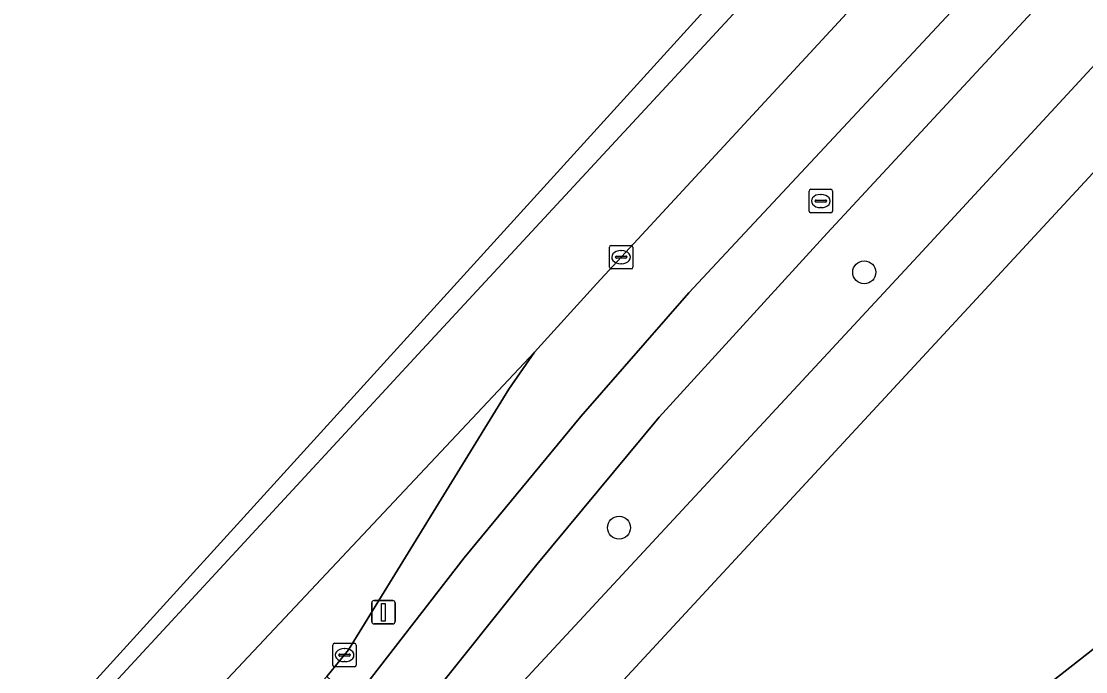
# Model space of a CAD drawing. Extents: x 159217 to 160349, y 381246 to 382172.
# Drawn here: x 159615.56 to 159660.85, y 381640.95 to 381668.65 of the extents above; entities that cross this region are included whole.
import ezdxf

# ---------------------------------------------------------------- set-up
doc = ezdxf.new("R2010")
doc.units = 0
for name, color, linetype in [('IMGEO_Berm_groen', 7, 'Continuous'), ('IMGEO_Boom', 7, 'Continuous'), ('IMGEO_Fietspad_gesloten', 7, 'Continuous'), ('IMGEO_Groenvoorziening', 7, 'Continuous'), ('IMGEO_Haag', 7, 'Continuous'), ('IMGEO_Kolk', 7, 'Continuous'), ('IMGEO_Lichtmast', 7, 'Continuous'), ('IMGEO_OVBaan_gesloten', 7, 'Continuous'), ('IMGEO_Rijbaan_regionaal_gesloten', 7, 'Continuous'), ('IMGEO_Rioolput', 7, 'Continuous'), ('IMGEO_Voetpad_open', 7, 'Continuous')]:
    doc.layers.add(name, color=color, linetype=linetype)

msp = doc.modelspace()

# ---------------------------------------------------------------- linework, layer by layer
at = {"layer": 'IMGEO_Berm_groen'}
msp.add_lwpolyline([(159853.494, 381886.181), (159852.47, 381885.258), (159842.203, 381875.059), (159835.047, 381867.74), (159825.175, 381857.422), (159808.382, 381839.524), (159762.299, 381789.78), (159757.702, 381784.817), (159640.048, 381657.48), (159637.399, 381654.559), (159636.301, 381652.991), (159629.478, 381641.885), (159628.555, 381640.744), (159629.543, 381639.855), (159629.68, 381639.699), (159634.406, 381645.8), (159639.364, 381651.824), (159643.967, 381657.085), (159662.078, 381676.527), (159710.236, 381728.578), (159764.638, 381787.591)], dxfattribs=at)
at = {"layer": 'IMGEO_Boom'}
for centre in [(159651.428, 381657.964), (159640.993, 381647.088)]:
    msp.add_circle(centre, 0.489, dxfattribs=at)
at = {"layer": 'IMGEO_Fietspad_gesloten'}
for points in [[(159712.278, 381726.997), (159749.294, 381767.255), (159766.48, 381785.868), (159764.638, 381787.591), (159710.236, 381728.578), (159662.078, 381676.527), (159643.967, 381657.085), (159639.364, 381651.824), (159634.406, 381645.8), (159629.68, 381639.699), (159613.744, 381622.115), (159607.679, 381616.725)], [(159600.194, 381609.412), (159602.096, 381607.781), (159605.72, 381611.514), (159609.864, 381615.275), (159613.837, 381619.072), (159627.95, 381634.279), (159632.567, 381639.362), (159637.494, 381645.52), (159642.695, 381651.795), (159649.844, 381659.632), (159712.278, 381726.997)]]:
    msp.add_lwpolyline(points, dxfattribs=at)
at = {"layer": 'IMGEO_Groenvoorziening'}
for points in [[(159738.017, 381750), (159768.968, 381783.54), (159766.874, 381785.5), (159766.48, 381785.868), (159749.294, 381767.255), (159712.278, 381726.997), (159649.844, 381659.632), (159642.695, 381651.795), (159637.494, 381645.52), (159632.567, 381639.362), (159627.95, 381634.279), (159629.643, 381632.69), (159653.897, 381658.843)], [(159671.617, 381650.084), (159666.99, 381662.045), (159665.232, 381666.59), (159621.019, 381618.793), (159625.084, 381613.639)], [(159663.487, 381639.906), (159672.749, 381647.16), (159671.617, 381650.084), (159625.084, 381613.639), (159634.254, 381602.013), (159635.387, 381602.787), (159634.693, 381603.69), (159628.06, 381612.159), (159639.869, 381621.408), (159651.678, 381630.657)]]:
    msp.add_lwpolyline(points, close=True, dxfattribs=at)
at = {"layer": 'IMGEO_Haag'}
msp.add_lwpolyline([(159768.968, 381783.54), (159766.874, 381785.5), (159766.48, 381785.868), (159749.294, 381767.255), (159712.278, 381726.997), (159649.844, 381659.632), (159642.695, 381651.795), (159637.494, 381645.52), (159632.567, 381639.362), (159627.95, 381634.279), (159629.643, 381632.69), (159653.897, 381658.843), (159738.017, 381750)], close=True, dxfattribs=at)
at = {"layer": 'IMGEO_Kolk'}
for p, q in [((159640.581, 381658.183), (159640.581, 381659.035)), ((159640.656, 381659.109), (159641.508, 381659.109)), ((159641.582, 381659.035), (159641.582, 381658.183)), ((159640.84, 381658.603), (159640.84, 381658.615)), ((159641.278, 381658.566), (159640.88, 381658.566)), ((159640.883, 381658.652), (159641.281, 381658.652)), ((159641.069, 381658.889), (159641.094, 381658.889)), ((159641.324, 381658.615), (159641.324, 381658.603)), ((159641.508, 381658.109), (159640.656, 381658.109)), ((159641.092, 381658.329), (159641.067, 381658.329)), ((159628.812, 381641.238), (159628.812, 381642.09)), ((159628.887, 381642.164), (159629.739, 381642.164)), ((159629.3, 381641.944), (159629.325, 381641.944)), ((159629.813, 381642.09), (159629.813, 381641.238)), ((159629.071, 381641.658), (159629.071, 381641.67)), ((159629.509, 381641.621), (159629.111, 381641.621)), ((159629.114, 381641.707), (159629.512, 381641.707)), ((159629.323, 381641.384), (159629.298, 381641.384)), ((159629.555, 381641.67), (159629.555, 381641.658)), ((159629.739, 381641.164), (159628.887, 381641.164))]:
    msp.add_line(p, q, dxfattribs=at)
for points in [[(159640.581, 381658.183), (159640.581, 381659.035)], [(159640.656, 381659.109), (159641.508, 381659.109)], [(159641.582, 381659.035), (159641.582, 381658.183)], [(159641.508, 381658.109), (159640.656, 381658.109)], [(159628.812, 381641.238), (159628.812, 381642.09)], [(159628.887, 381642.164), (159629.739, 381642.164)], [(159629.813, 381642.09), (159629.813, 381641.238)], [(159629.739, 381641.164), (159628.887, 381641.164)]]:
    msp.add_lwpolyline(points, dxfattribs=at)
for centre, radius, start, end in [((159640.658, 381659.033), 0.0765, 91.552, 178.448), ((159640.658, 381659.033), 0.0765, 91.552, 178.448), ((159641.506, 381659.033), 0.0765, 1.552, 88.448), ((159641.506, 381659.033), 0.0765, 1.552, 88.448), ((159640.88, 381658.612), 0.0403, 85.8775, 175.7526), ((159640.877, 381658.602), 0.0366, 178.938, 274.7102), ((159641.281, 381658.609), 0.043, 264.8664, 352.4533), ((159641.285, 381658.614), 0.0386, 1.7309, 96.639), ((159640.658, 381658.185), 0.0765, 181.552, 268.448), ((159640.658, 381658.185), 0.0765, 181.552, 268.448), ((159641.506, 381658.185), 0.0765, 271.552, 358.448), ((159641.506, 381658.185), 0.0765, 271.552, 358.448), ((159628.889, 381642.088), 0.0765, 91.552, 178.448), ((159628.889, 381642.088), 0.0765, 91.552, 178.448), ((159629.737, 381642.088), 0.0765, 1.552, 88.448), ((159629.737, 381642.088), 0.0765, 1.552, 88.448), ((159629.111, 381641.667), 0.0403, 85.8775, 175.7526), ((159629.108, 381641.657), 0.0366, 178.938, 274.7102), ((159629.512, 381641.664), 0.043, 264.8664, 352.4533), ((159629.516, 381641.669), 0.0386, 1.7309, 96.639), ((159628.889, 381641.24), 0.0765, 181.552, 268.448), ((159628.889, 381641.24), 0.0765, 181.552, 268.448), ((159629.737, 381641.24), 0.0765, 271.552, 358.448), ((159629.737, 381641.24), 0.0765, 271.552, 358.448)]:
    msp.add_arc(centre, radius, start, end, dxfattribs=at)
for centre, major_axis, ratio, start_param, end_param in [((159641.068, 381658.609), (-0.387, 0.002), 0.722429, 4.712389, 7.853982), ((159641.093, 381658.609), (-0.39, 0.002), 0.717154, 1.570796, 4.712389), ((159629.299, 381641.664), (-0.387, 0.002), 0.722429, 4.712389, 7.853982), ((159629.324, 381641.664), (-0.39, 0.002), 0.717154, 1.570796, 4.712389)]:
    msp.add_ellipse(centre, major_axis=major_axis, ratio=ratio, start_param=start_param, end_param=end_param, dxfattribs=at)
at = {"layer": 'IMGEO_Lichtmast'}
for p, q in [((159630.472, 381643.087), (159630.472, 381643.887)), ((159630.472, 381643.887), (159630.472, 381643.087)), ((159630.572, 381643.987), (159631.362, 381643.987)), ((159631.362, 381643.987), (159630.572, 381643.987)), ((159631.462, 381643.887), (159631.462, 381643.087)), ((159631.462, 381643.087), (159631.462, 381643.887)), ((159631.362, 381642.987), (159630.572, 381642.987)), ((159630.572, 381642.987), (159631.362, 381642.987))]:
    msp.add_line(p, q, dxfattribs=at)
msp.add_lwpolyline([(159630.892, 381643.862), (159631.042, 381643.862), (159631.042, 381643.112), (159630.892, 381643.112), (159630.892, 381643.862)], dxfattribs=at)
for centre, start, end in [((159630.572, 381643.887), 90, 180), ((159630.572, 381643.887), 90, 180), ((159631.362, 381643.887), 0, 90), ((159631.362, 381643.887), 360, 90), ((159630.572, 381643.087), 180, 270), ((159630.572, 381643.087), 180, 270), ((159631.362, 381643.087), 270, 0), ((159631.362, 381643.087), 270, 0)]:
    msp.add_arc(centre, 0.1, start, end, dxfattribs=at)
at = {"layer": 'IMGEO_OVBaan_gesloten'}
msp.add_lwpolyline([(159628.555, 381640.744), (159629.478, 381641.885), (159636.301, 381652.991), (159637.399, 381654.559), (159621.007, 381637.121), (159609.251, 381624.142), (159597.899, 381611.433), (159594.598, 381607.362), (159594.883, 381607.659), (159596.374, 381609.038), (159598.499, 381610.865), (159610.29, 381621.006), (159610.908, 381621.552), (159612.549, 381623.266)], close=True, dxfattribs=at)
at = {"layer": 'IMGEO_Rijbaan_regionaal_gesloten'}
for points in [[(159662.487, 381686.935), (159632.439, 381654.477), (159619.179, 381640.116), (159608.673, 381628.559), (159600.842, 381619.836), (159595.596, 381613.987), (159572.242, 381587.735), (159564.486, 381578.965), (159562.441, 381576.704), (159565.086, 381574.257), (159576.4, 381586.908), (159591.194, 381603.627), (159594.598, 381607.362), (159597.899, 381611.433), (159609.251, 381624.142), (159621.007, 381637.121), (159637.399, 381654.559), (159640.048, 381657.48), (159757.702, 381784.817)], [(159709.596, 381740.644), (159571.505, 381588.644), (159561.472, 381577.6)], [(159561.472, 381577.6), (159562.441, 381576.704), (159564.486, 381578.965), (159572.242, 381587.735), (159595.596, 381613.987), (159600.842, 381619.836), (159608.673, 381628.559), (159619.179, 381640.116), (159632.439, 381654.477), (159662.487, 381686.935)]]:
    msp.add_lwpolyline(points, dxfattribs=at)
at = {"layer": 'IMGEO_Rioolput'}
for p, q in [((159649.08, 381660.572), (159649.08, 381661.424)), ((159649.155, 381661.498), (159650.007, 381661.498)), ((159649.568, 381661.278), (159649.593, 381661.278)), ((159650.081, 381661.424), (159650.081, 381660.572)), ((159649.339, 381660.992), (159649.339, 381661.004)), ((159649.777, 381660.955), (159649.379, 381660.955)), ((159649.382, 381661.041), (159649.78, 381661.041)), ((159649.823, 381661.004), (159649.823, 381660.992)), ((159650.007, 381660.498), (159649.155, 381660.498)), ((159649.591, 381660.718), (159649.566, 381660.718))]:
    msp.add_line(p, q, dxfattribs=at)
for points in [[(159649.08, 381660.572), (159649.08, 381661.424)], [(159649.155, 381661.498), (159650.007, 381661.498)], [(159650.081, 381661.424), (159650.081, 381660.572)], [(159650.007, 381660.498), (159649.155, 381660.498)]]:
    msp.add_lwpolyline(points, dxfattribs=at)
for centre, radius, start, end in [((159649.157, 381661.422), 0.0765, 91.552, 178.448), ((159649.157, 381661.422), 0.0765, 91.552, 178.448), ((159650.005, 381661.422), 0.0765, 1.552, 88.448), ((159650.005, 381661.422), 0.0765, 1.552, 88.448), ((159649.379, 381661.001), 0.0403, 85.8775, 175.7526), ((159649.376, 381660.991), 0.0366, 178.938, 274.7102), ((159649.78, 381660.998), 0.043, 264.8664, 352.4533), ((159649.784, 381661.003), 0.0386, 1.7309, 96.639), ((159649.157, 381660.574), 0.0765, 181.552, 268.448), ((159649.157, 381660.574), 0.0765, 181.552, 268.448), ((159650.005, 381660.574), 0.0765, 271.552, 358.448), ((159650.005, 381660.574), 0.0765, 271.552, 358.448)]:
    msp.add_arc(centre, radius, start, end, dxfattribs=at)
for centre, major_axis, ratio, start_param, end_param in [((159649.567, 381660.998), (-0.387, 0.002), 0.722429, 4.712389, 7.853982), ((159649.592, 381660.998), (-0.39, 0.002), 0.717154, 1.570796, 4.712389)]:
    msp.add_ellipse(centre, major_axis=major_axis, ratio=ratio, start_param=start_param, end_param=end_param, dxfattribs=at)
at = {"layer": 'IMGEO_Voetpad_open'}
msp.add_lwpolyline([(159715.613, 381721.211), (159720.635, 381726.662), (159721.887, 381728.002), (159724.688, 381731.045), (159742.186, 381750), (159766.379, 381776.207), (159771.217, 381781.437), (159768.968, 381783.54), (159738.017, 381750), (159653.897, 381658.843), (159629.643, 381632.69), (159615.553, 381617.498), (159615.445, 381617.382), (159608.003, 381609.357), (159604.58, 381605.65), (159606.917, 381603.647), (159616.639, 381614.101), (159619.494, 381617.187), (159621.019, 381618.793), (159665.232, 381666.59), (159670.058, 381671.807), (159670.392, 381672.168), (159671.682, 381673.529), (159674.596, 381676.692)], close=True, dxfattribs=at)

doc.saveas('drawing.dxf')
